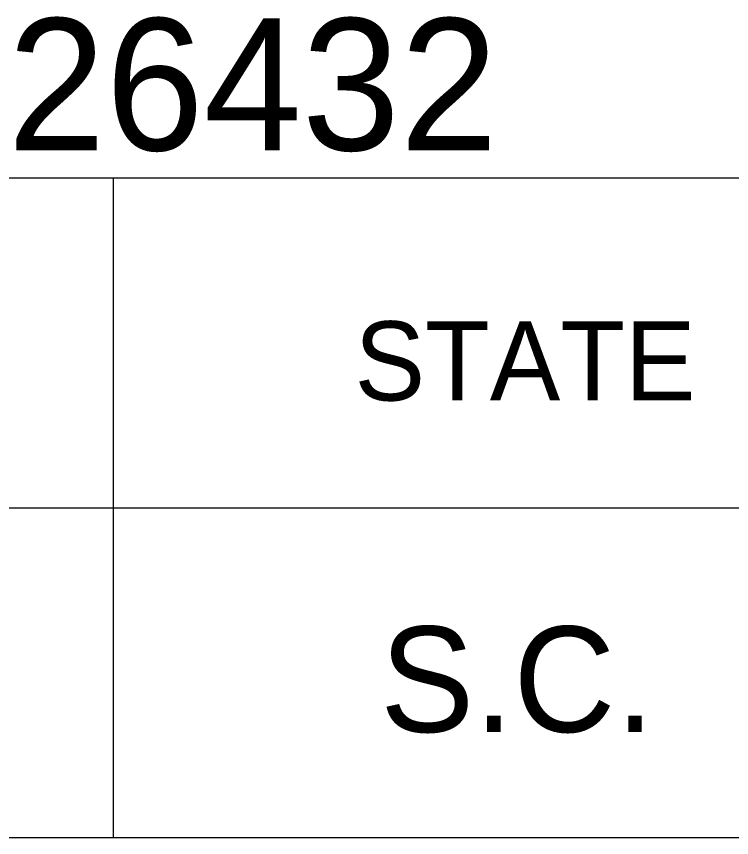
# Model space of a CAD drawing. Extents: x 1000 to 1162, y 999 to 8520.
# Drawn here: x 1135.766 to 1138.477, y 7770.046 to 7773.157 of the extents above; entities that cross this region are included whole.
import ezdxf

# ---------------------------------------------------------------- set-up
doc = ezdxf.new("R2010")
doc.units = 0
doc.layers.add('Level 20', color=7, linetype='Continuous')
doc.layers.add('Level 3', color=7, linetype='Continuous')

msp = doc.modelspace()

# ---------------------------------------------------------------- linework, layer by layer
at = {"layer": 'Level 3'}
for p, q in [((1133.055, 7772.5458), (1161.555, 7772.5458)), ((1133.055, 7772.5458), (1161.555, 7772.5458)), ((1133.055, 7772.5458), (1161.555, 7772.5458)), ((1133.055, 7772.5458), (1161.555, 7772.5458)), ((1133.055, 7772.5458), (1161.555, 7772.5458)), ((1133.055, 7772.5458), (1161.555, 7772.5458)), ((1133.055, 7772.5458), (1161.555, 7772.5458)), ((1133.055, 7772.5458), (1161.555, 7772.5458)), ((1133.055, 7772.5458), (1161.555, 7772.5458)), ((1133.055, 7772.5458), (1161.555, 7772.5458)), ((1133.055, 7772.5458), (1161.555, 7772.5458)), ((1133.055, 7772.5458), (1161.555, 7772.5458)), ((1133.055, 7772.5458), (1161.555, 7772.5458)), ((1133.055, 7772.5458), (1161.555, 7772.5458)), ((1133.055, 7772.5458), (1161.555, 7772.5458)), ((1133.055, 7772.5458), (1161.555, 7772.5458)), ((1133.055, 7772.5458), (1161.555, 7772.5458)), ((1133.055, 7772.5458), (1161.555, 7772.5458)), ((1133.055, 7772.5458), (1161.555, 7772.5458)), ((1133.055, 7772.5458), (1161.555, 7772.5458)), ((1133.055, 7772.5458), (1161.555, 7772.5458)), ((1133.055, 7772.5458), (1161.555, 7772.5458)), ((1133.055, 7772.5458), (1161.555, 7772.5458)), ((1133.055, 7772.5458), (1161.555, 7772.5458)), ((1133.055, 7772.5458), (1161.555, 7772.5458)), ((1133.055, 7772.5458), (1161.555, 7772.5458)), ((1133.055, 7772.5458), (1161.555, 7772.5458)), ((1133.055, 7772.5458), (1161.555, 7772.5458)), ((1133.055, 7772.5458), (1161.555, 7772.5458)), ((1133.055, 7772.5458), (1161.555, 7772.5458)), ((1133.055, 7772.5458), (1161.555, 7772.5458)), ((1133.055, 7772.5458), (1161.555, 7772.5458)), ((1133.055, 7772.5458), (1161.555, 7772.5458)), ((1133.055, 7772.5458), (1161.555, 7772.5458)), ((1133.055, 7772.5458), (1161.555, 7772.5458)), ((1133.055, 7772.5458), (1161.555, 7772.5458)), ((1133.055, 7772.5458), (1161.555, 7772.5458)), ((1133.055, 7772.5458), (1161.555, 7772.5458)), ((1133.055, 7772.5458), (1161.555, 7772.5458)), ((1133.055, 7772.5458), (1161.555, 7772.5458)), ((1133.055, 7772.5458), (1161.555, 7772.5458)), ((1133.055, 7772.5458), (1161.555, 7772.5458)), ((1133.055, 7772.5458), (1161.555, 7772.5458)), ((1133.055, 7772.5458), (1161.555, 7772.5458)), ((1133.055, 7772.5458), (1161.555, 7772.5458)), ((1133.055, 7772.5458), (1161.555, 7772.5458)), ((1133.055, 7772.5458), (1161.555, 7772.5458)), ((1133.055, 7772.5458), (1161.555, 7772.5458)), ((1133.055, 7772.5458), (1161.555, 7772.5458)), ((1133.055, 7772.5458), (1161.555, 7772.5458)), ((1133.055, 7772.5458), (1161.555, 7772.5458)), ((1133.055, 7772.5458), (1161.555, 7772.5458)), ((1133.055, 7772.5458), (1161.555, 7772.5458)), ((1133.055, 7772.5458), (1161.555, 7772.5458)), ((1133.055, 7772.5458), (1161.555, 7772.5458)), ((1133.055, 7772.5458), (1161.555, 7772.5458)), ((1133.055, 7772.5458), (1161.555, 7772.5458)), ((1136.1323, 7772.5458), (1136.1323, 7770.0458)), ((1136.1323, 7772.5458), (1136.1323, 7770.0458)), ((1136.1323, 7772.5458), (1136.1323, 7770.0458)), ((1136.1323, 7772.5458), (1136.1323, 7770.0458)), ((1136.1323, 7772.5458), (1136.1323, 7770.0458)), ((1136.1323, 7772.5458), (1136.1323, 7770.0458)), ((1136.1323, 7772.5458), (1136.1323, 7770.0458)), ((1136.1323, 7772.5458), (1136.1323, 7770.0458)), ((1136.1323, 7772.5458), (1136.1323, 7770.0458)), ((1136.1323, 7772.5458), (1136.1323, 7770.0458)), ((1136.1323, 7772.5458), (1136.1323, 7770.0458)), ((1136.1323, 7772.5458), (1136.1323, 7770.0458)), ((1136.1323, 7772.5458), (1136.1323, 7770.0458)), ((1136.1323, 7772.5458), (1136.1323, 7770.0458)), ((1136.1323, 7772.5458), (1136.1323, 7770.0458)), ((1136.1323, 7772.5458), (1136.1323, 7770.0458)), ((1136.1323, 7772.5458), (1136.1323, 7770.0458)), ((1136.1323, 7772.5458), (1136.1323, 7770.0458)), ((1136.1323, 7772.5458), (1136.1323, 7770.0458)), ((1136.1323, 7772.5458), (1136.1323, 7770.0458)), ((1136.1323, 7772.5458), (1136.1323, 7770.0458)), ((1136.1323, 7772.5458), (1136.1323, 7770.0458)), ((1136.1323, 7772.5458), (1136.1323, 7770.0458)), ((1136.1323, 7772.5458), (1136.1323, 7770.0458)), ((1136.1323, 7772.5458), (1136.1323, 7770.0458)), ((1136.1323, 7772.5458), (1136.1323, 7770.0458)), ((1136.1323, 7772.5458), (1136.1323, 7770.0458)), ((1136.1323, 7772.5458), (1136.1323, 7770.0458)), ((1136.1323, 7772.5458), (1136.1323, 7770.0458)), ((1136.1323, 7772.5458), (1136.1323, 7770.0458)), ((1136.1323, 7772.5458), (1136.1323, 7770.0458)), ((1136.1323, 7772.5458), (1136.1323, 7770.0458)), ((1136.1323, 7772.5458), (1136.1323, 7770.0458)), ((1136.1323, 7772.5458), (1136.1323, 7770.0458)), ((1136.1323, 7772.5458), (1136.1323, 7770.0458)), ((1136.1323, 7772.5458), (1136.1323, 7770.0458)), ((1136.1323, 7772.5458), (1136.1323, 7770.0458)), ((1136.1323, 7772.5458), (1136.1323, 7770.0458)), ((1136.1323, 7772.5458), (1136.1323, 7770.0458)), ((1136.1323, 7772.5458), (1136.1323, 7770.0458)), ((1136.1323, 7772.5458), (1136.1323, 7770.0458)), ((1136.1323, 7772.5458), (1136.1323, 7770.0458)), ((1136.1323, 7772.5458), (1136.1323, 7770.0458)), ((1136.1323, 7772.5458), (1136.1323, 7770.0458)), ((1136.1323, 7772.5458), (1136.1323, 7770.0458)), ((1136.1323, 7772.5458), (1136.1323, 7770.0458)), ((1136.1323, 7772.5458), (1136.1323, 7770.0458)), ((1136.1323, 7772.5458), (1136.1323, 7770.0458)), ((1136.1323, 7772.5458), (1136.1323, 7770.0458)), ((1136.1323, 7772.5458), (1136.1323, 7770.0458)), ((1136.1323, 7772.5458), (1136.1323, 7770.0458)), ((1136.1323, 7772.5458), (1136.1323, 7770.0458)), ((1136.1323, 7772.5458), (1136.1323, 7770.0458)), ((1136.1323, 7772.5458), (1136.1323, 7770.0458)), ((1136.1323, 7772.5458), (1136.1323, 7770.0458)), ((1136.1323, 7772.5458), (1136.1323, 7770.0458)), ((1136.1323, 7772.5458), (1136.1323, 7770.0458)), ((1133.055, 7771.2958), (1161.555, 7771.2958)), ((1133.055, 7771.2958), (1161.555, 7771.2958)), ((1133.055, 7771.2958), (1161.555, 7771.2958)), ((1133.055, 7771.2958), (1161.555, 7771.2958)), ((1133.055, 7771.2958), (1161.555, 7771.2958)), ((1133.055, 7771.2958), (1161.555, 7771.2958)), ((1133.055, 7771.2958), (1161.555, 7771.2958)), ((1133.055, 7771.2958), (1161.555, 7771.2958)), ((1133.055, 7771.2958), (1161.555, 7771.2958)), ((1133.055, 7771.2958), (1161.555, 7771.2958)), ((1133.055, 7771.2958), (1161.555, 7771.2958)), ((1133.055, 7771.2958), (1161.555, 7771.2958)), ((1133.055, 7771.2958), (1161.555, 7771.2958)), ((1133.055, 7771.2958), (1161.555, 7771.2958)), ((1133.055, 7771.2958), (1161.555, 7771.2958)), ((1133.055, 7771.2958), (1161.555, 7771.2958)), ((1133.055, 7771.2958), (1161.555, 7771.2958)), ((1133.055, 7771.2958), (1161.555, 7771.2958)), ((1133.055, 7771.2958), (1161.555, 7771.2958)), ((1133.055, 7771.2958), (1161.555, 7771.2958)), ((1133.055, 7771.2958), (1161.555, 7771.2958)), ((1133.055, 7771.2958), (1161.555, 7771.2958)), ((1133.055, 7771.2958), (1161.555, 7771.2958)), ((1133.055, 7771.2958), (1161.555, 7771.2958)), ((1133.055, 7771.2958), (1161.555, 7771.2958)), ((1133.055, 7771.2958), (1161.555, 7771.2958)), ((1133.055, 7771.2958), (1161.555, 7771.2958)), ((1133.055, 7771.2958), (1161.555, 7771.2958)), ((1133.055, 7771.2958), (1161.555, 7771.2958)), ((1133.055, 7771.2958), (1161.555, 7771.2958)), ((1133.055, 7771.2958), (1161.555, 7771.2958)), ((1133.055, 7771.2958), (1161.555, 7771.2958)), ((1133.055, 7771.2958), (1161.555, 7771.2958)), ((1133.055, 7771.2958), (1161.555, 7771.2958)), ((1133.055, 7771.2958), (1161.555, 7771.2958)), ((1133.055, 7771.2958), (1161.555, 7771.2958)), ((1133.055, 7771.2958), (1161.555, 7771.2958)), ((1133.055, 7771.2958), (1161.555, 7771.2958)), ((1133.055, 7771.2958), (1161.555, 7771.2958)), ((1133.055, 7771.2958), (1161.555, 7771.2958)), ((1133.055, 7771.2958), (1161.555, 7771.2958)), ((1133.055, 7771.2958), (1161.555, 7771.2958)), ((1133.055, 7771.2958), (1161.555, 7771.2958)), ((1133.055, 7771.2958), (1161.555, 7771.2958)), ((1133.055, 7771.2958), (1161.555, 7771.2958)), ((1133.055, 7771.2958), (1161.555, 7771.2958)), ((1133.055, 7771.2958), (1161.555, 7771.2958)), ((1133.055, 7771.2958), (1161.555, 7771.2958)), ((1133.055, 7771.2958), (1161.555, 7771.2958)), ((1133.055, 7771.2958), (1161.555, 7771.2958)), ((1133.055, 7771.2958), (1161.555, 7771.2958)), ((1133.055, 7771.2958), (1161.555, 7771.2958)), ((1133.055, 7771.2958), (1161.555, 7771.2958)), ((1133.055, 7771.2958), (1161.555, 7771.2958)), ((1133.055, 7771.2958), (1161.555, 7771.2958)), ((1133.055, 7771.2958), (1161.555, 7771.2958)), ((1133.055, 7771.2958), (1161.555, 7771.2958)), ((1133.055, 7770.0458), (1161.555, 7770.0458)), ((1133.055, 7770.0458), (1161.555, 7770.0458)), ((1133.055, 7770.0458), (1161.555, 7770.0458)), ((1133.055, 7770.0458), (1161.555, 7770.0458)), ((1133.055, 7770.0458), (1161.555, 7770.0458)), ((1133.055, 7770.0458), (1161.555, 7770.0458)), ((1133.055, 7770.0458), (1161.555, 7770.0458)), ((1133.055, 7770.0458), (1161.555, 7770.0458)), ((1133.055, 7770.0458), (1161.555, 7770.0458)), ((1133.055, 7770.0458), (1161.555, 7770.0458)), ((1133.055, 7770.0458), (1161.555, 7770.0458)), ((1133.055, 7770.0458), (1161.555, 7770.0458)), ((1133.055, 7770.0458), (1161.555, 7770.0458)), ((1133.055, 7770.0458), (1161.555, 7770.0458)), ((1133.055, 7770.0458), (1161.555, 7770.0458)), ((1133.055, 7770.0458), (1161.555, 7770.0458)), ((1133.055, 7770.0458), (1161.555, 7770.0458)), ((1133.055, 7770.0458), (1161.555, 7770.0458)), ((1133.055, 7770.0458), (1161.555, 7770.0458)), ((1133.055, 7770.0458), (1161.555, 7770.0458)), ((1133.055, 7770.0458), (1161.555, 7770.0458)), ((1133.055, 7770.0458), (1161.555, 7770.0458)), ((1133.055, 7770.0458), (1161.555, 7770.0458)), ((1133.055, 7770.0458), (1161.555, 7770.0458)), ((1133.055, 7770.0458), (1161.555, 7770.0458)), ((1133.055, 7770.0458), (1161.555, 7770.0458)), ((1133.055, 7770.0458), (1161.555, 7770.0458)), ((1133.055, 7770.0458), (1161.555, 7770.0458)), ((1133.055, 7770.0458), (1161.555, 7770.0458)), ((1133.055, 7770.0458), (1161.555, 7770.0458)), ((1133.055, 7770.0458), (1161.555, 7770.0458)), ((1133.055, 7770.0458), (1161.555, 7770.0458)), ((1133.055, 7770.0458), (1161.555, 7770.0458)), ((1133.055, 7770.0458), (1161.555, 7770.0458)), ((1133.055, 7770.0458), (1161.555, 7770.0458)), ((1133.055, 7770.0458), (1161.555, 7770.0458)), ((1133.055, 7770.0458), (1161.555, 7770.0458)), ((1133.055, 7770.0458), (1161.555, 7770.0458)), ((1133.055, 7770.0458), (1161.555, 7770.0458)), ((1133.055, 7770.0458), (1161.555, 7770.0458)), ((1133.055, 7770.0458), (1161.555, 7770.0458)), ((1133.055, 7770.0458), (1161.555, 7770.0458)), ((1133.055, 7770.0458), (1161.555, 7770.0458)), ((1133.055, 7770.0458), (1161.555, 7770.0458)), ((1133.055, 7770.0458), (1161.555, 7770.0458)), ((1133.055, 7770.0458), (1161.555, 7770.0458)), ((1133.055, 7770.0458), (1161.555, 7770.0458)), ((1133.055, 7770.0458), (1161.555, 7770.0458)), ((1133.055, 7770.0458), (1161.555, 7770.0458)), ((1133.055, 7770.0458), (1161.555, 7770.0458)), ((1133.055, 7770.0458), (1161.555, 7770.0458)), ((1133.055, 7770.0458), (1161.555, 7770.0458)), ((1133.055, 7770.0458), (1161.555, 7770.0458)), ((1133.055, 7770.0458), (1161.555, 7770.0458)), ((1133.055, 7770.0458), (1161.555, 7770.0458)), ((1133.055, 7770.0458), (1161.555, 7770.0458)), ((1133.055, 7770.0458), (1161.555, 7770.0458))]:
    msp.add_line(p, q, dxfattribs=at)

# ---------------------------------------------------------------- texts
at = {"layer": 'Level 20'}
msp.add_text('PIN NO. 26432', height=0.5, dxfattribs=at).set_placement((1133.0578, 7772.65))
at = {"layer": 'Level 3'}
for s, height, p in [('STATE', 0.3, (1137.0478, 7771.7021)), ('STATE', 0.3, (1137.0478, 7771.7021)), ('STATE', 0.3, (1137.0478, 7771.7021)), ('STATE', 0.3, (1137.0478, 7771.7021)), ('STATE', 0.3, (1137.0478, 7771.7021)), ('STATE', 0.3, (1137.0478, 7771.7021)), ('STATE', 0.3, (1137.0478, 7771.7021)), ('STATE', 0.3, (1137.0478, 7771.7021)), ('STATE', 0.3, (1137.0478, 7771.7021)), ('STATE', 0.3, (1137.0478, 7771.7021)), ('STATE', 0.3, (1137.0478, 7771.7021)), ('STATE', 0.3, (1137.0478, 7771.7021)), ('STATE', 0.3, (1137.0478, 7771.7021)), ('STATE', 0.3, (1137.0478, 7771.7021)), ('STATE', 0.3, (1137.0478, 7771.7021)), ('STATE', 0.3, (1137.0478, 7771.7021)), ('STATE', 0.3, (1137.0478, 7771.7021)), ('STATE', 0.3, (1137.0478, 7771.7021)), ('STATE', 0.3, (1137.0478, 7771.7021)), ('STATE', 0.3, (1137.0478, 7771.7021)), ('STATE', 0.3, (1137.0478, 7771.7021)), ('STATE', 0.3, (1137.0478, 7771.7021)), ('STATE', 0.3, (1137.0478, 7771.7021)), ('STATE', 0.3, (1137.0478, 7771.7021)), ('STATE', 0.3, (1137.0478, 7771.7021)), ('STATE', 0.3, (1137.0478, 7771.7021)), ('STATE', 0.3, (1137.0478, 7771.7021)), ('STATE', 0.3, (1137.0478, 7771.7021)), ('STATE', 0.3, (1137.0478, 7771.7021)), ('STATE', 0.3, (1137.0478, 7771.7021)), ('STATE', 0.3, (1137.0478, 7771.7021)), ('STATE', 0.3, (1137.0478, 7771.7021)), ('STATE', 0.3, (1137.0478, 7771.7021)), ('STATE', 0.3, (1137.0478, 7771.7021)), ('STATE', 0.3, (1137.0478, 7771.7021)), ('STATE', 0.3, (1137.0478, 7771.7021)), ('STATE', 0.3, (1137.0478, 7771.7021)), ('STATE', 0.3, (1137.0478, 7771.7021)), ('STATE', 0.3, (1137.0478, 7771.7021)), ('STATE', 0.3, (1137.0478, 7771.7021)), ('STATE', 0.3, (1137.0478, 7771.7021)), ('STATE', 0.3, (1137.0478, 7771.7021)), ('STATE', 0.3, (1137.0478, 7771.7021)), ('STATE', 0.3, (1137.0478, 7771.7021)), ('STATE', 0.3, (1137.0478, 7771.7021)), ('STATE', 0.3, (1137.0478, 7771.7021)), ('STATE', 0.3, (1137.0478, 7771.7021)), ('STATE', 0.3, (1137.0478, 7771.7021)), ('STATE', 0.3, (1137.0478, 7771.7021)), ('STATE', 0.3, (1137.0478, 7771.7021)), ('STATE', 0.3, (1137.0478, 7771.7021)), ('STATE', 0.3, (1137.0478, 7771.7021)), ('STATE', 0.3, (1137.0478, 7771.7021)), ('STATE', 0.3, (1137.0478, 7771.7021)), ('STATE', 0.3, (1137.0478, 7771.7021)), ('STATE', 0.3, (1137.0478, 7771.7021)), ('STATE', 0.3, (1137.0478, 7771.7021)), ('S.C.', 0.39999, (1137.1448, 7770.4458)), ('S.C.', 0.39999, (1137.1448, 7770.4458)), ('S.C.', 0.39999, (1137.1448, 7770.4458)), ('S.C.', 0.39999, (1137.1448, 7770.4458)), ('S.C.', 0.39999, (1137.1448, 7770.4458)), ('S.C.', 0.39999, (1137.1448, 7770.4458)), ('S.C.', 0.39999, (1137.1448, 7770.4458)), ('S.C.', 0.39999, (1137.1448, 7770.4458)), ('S.C.', 0.39999, (1137.1448, 7770.4458)), ('S.C.', 0.39999, (1137.1448, 7770.4458)), ('S.C.', 0.39999, (1137.1448, 7770.4458)), ('S.C.', 0.39999, (1137.1448, 7770.4458)), ('S.C.', 0.39999, (1137.1448, 7770.4458)), ('S.C.', 0.39999, (1137.1448, 7770.4458)), ('S.C.', 0.39999, (1137.1448, 7770.4458)), ('S.C.', 0.39999, (1137.1448, 7770.4458)), ('S.C.', 0.39999, (1137.1448, 7770.4458)), ('S.C.', 0.39999, (1137.1448, 7770.4458)), ('S.C.', 0.39999, (1137.1448, 7770.4458)), ('S.C.', 0.39999, (1137.1448, 7770.4458)), ('S.C.', 0.39999, (1137.1448, 7770.4458)), ('S.C.', 0.39999, (1137.1448, 7770.4458)), ('S.C.', 0.39999, (1137.1448, 7770.4458)), ('S.C.', 0.39999, (1137.1448, 7770.4458)), ('S.C.', 0.39999, (1137.1448, 7770.4458)), ('S.C.', 0.39999, (1137.1448, 7770.4458)), ('S.C.', 0.39999, (1137.1448, 7770.4458)), ('S.C.', 0.39999, (1137.1448, 7770.4458)), ('S.C.', 0.39999, (1137.1448, 7770.4458)), ('S.C.', 0.39999, (1137.1448, 7770.4458)), ('S.C.', 0.39999, (1137.1448, 7770.4458)), ('S.C.', 0.39999, (1137.1448, 7770.4458)), ('S.C.', 0.39999, (1137.1448, 7770.4458)), ('S.C.', 0.39999, (1137.1448, 7770.4458)), ('S.C.', 0.39999, (1137.1448, 7770.4458)), ('S.C.', 0.39999, (1137.1448, 7770.4458)), ('S.C.', 0.39999, (1137.1448, 7770.4458)), ('S.C.', 0.39999, (1137.1448, 7770.4458)), ('S.C.', 0.39999, (1137.1448, 7770.4458)), ('S.C.', 0.39999, (1137.1448, 7770.4458)), ('S.C.', 0.39999, (1137.1448, 7770.4458)), ('S.C.', 0.39999, (1137.1448, 7770.4458)), ('S.C.', 0.39999, (1137.1448, 7770.4458)), ('S.C.', 0.39999, (1137.1448, 7770.4458)), ('S.C.', 0.39999, (1137.1448, 7770.4458)), ('S.C.', 0.39999, (1137.1448, 7770.4458)), ('S.C.', 0.39999, (1137.1448, 7770.4458)), ('S.C.', 0.39999, (1137.1448, 7770.4458)), ('S.C.', 0.39999, (1137.1448, 7770.4458)), ('S.C.', 0.39999, (1137.1448, 7770.4458)), ('S.C.', 0.39999, (1137.1448, 7770.4458)), ('S.C.', 0.39999, (1137.1448, 7770.4458)), ('S.C.', 0.39999, (1137.1448, 7770.4458)), ('S.C.', 0.39999, (1137.1448, 7770.4458)), ('S.C.', 0.39999, (1137.1448, 7770.4458)), ('S.C.', 0.39999, (1137.1448, 7770.4458)), ('S.C.', 0.39999, (1137.1448, 7770.4458))]:
    msp.add_text(s, height=height, dxfattribs=at).set_placement(p)

doc.saveas('drawing.dxf')
